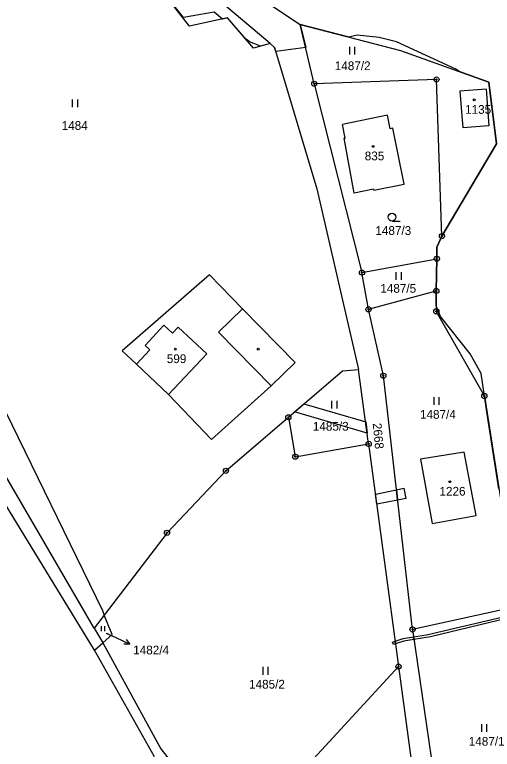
# Model space of a CAD drawing. Extents: x -439246 to -433691, y -1130252 to -1121148.
# Drawn here: x -437507.7 to -437415, y -1123200.9 to -1123058.3 of the extents above; entities that cross this region are included whole.
import ezdxf

# ---------------------------------------------------------------- set-up
doc = ezdxf.new("R2010")
doc.units = 0
for name, color, linetype in [('Vrstva 1', 7, 'Continuous'), ('Vrstva 16', 7, 'Continuous'), ('Vrstva 18', 7, 'Continuous'), ('Vrstva 19', 7, 'Continuous'), ('Vrstva 24', 7, 'Continuous'), ('Vrstva 25', 7, 'Continuous'), ('Vrstva 3', 7, 'Continuous'), ('Vrstva 30', 7, 'Continuous'), ('Vrstva 37', 7, 'Continuous'), ('Vrstva 4', 7, 'Continuous'), ('Vrstva 52', 7, 'Continuous')]:
    doc.layers.add(name, color=color, linetype=linetype)

msp = doc.modelspace()

# ---------------------------------------------------------------- linework, layer by layer
at = {"layer": 'Vrstva 1'}
for p, q in [((-437470.07, -1123048.35), (-437452.31, -1123060.18)), ((-437492.26, -1123177.38), (-437526.35, -1123118.9)), ((-437454.6, -1123136.43), (-437444.11, -1123127.44)), ((-437444.11, -1123127.44), (-437440.96, -1123127.18)), ((-437439.02, -1123141.59), (-437440.96, -1123127.18)), ((-437466.72, -1123146.81), (-437454.6, -1123136.43)), ((-437454.6, -1123136.43), (-437453.25, -1123144.09)), ((-437453.25, -1123144.09), (-437439.02, -1123141.59)), ((-437439.02, -1123141.59), (-437433.22, -1123184.81)), ((-437466.72, -1123146.81), (-437478.15, -1123158.85)), ((-437478.15, -1123158.85), (-437490.32, -1123174.84)), ((-437490.69, -1123173.94), (-437490.32, -1123174.84)), ((-437490.32, -1123174.84), (-437492.26, -1123177.38)), ((-437488.79, -1123178.6), (-437490.32, -1123174.84)), ((-437492.26, -1123177.38), (-437490.62, -1123180.19)), ((-437490.62, -1123180.19), (-437488.79, -1123178.6))]:
    msp.add_line(p, q, dxfattribs=at)
for points in [[(-437473.76, -1123060.48), (-437488.33, -1123041.85)], [(-437458.13, -1123063.9), (-437476.25, -1123048.57)], [(-437466.39, -1123058.92), (-437473.76, -1123060.48)], [(-437461.37, -1123064.78), (-437466.39, -1123058.92)], [(-437452.31, -1123060.18), (-437432.87, -1123065.24)], [(-437449.58, -1123071.68), (-437452.31, -1123060.18)], [(-437458.13, -1123063.9), (-437461.37, -1123064.78)], [(-437458.13, -1123063.9), (-437457.28, -1123064.63)], [(-437457.28, -1123064.63), (-437449.08, -1123092.06)], [(-437432.87, -1123065.24), (-437415.7, -1123071.36)], [(-437425.86, -1123070.86), (-437449.58, -1123071.68)], [(-437424.8, -1123101.27), (-437425.86, -1123070.86)], [(-437415.7, -1123071.36), (-437414.21, -1123083.38)], [(-437449.58, -1123071.68), (-437440.32, -1123108.35)], [(-437416.23, -1123072.75), (-437421.32, -1123073.15)], [(-437416.23, -1123072.75), (-437415.67, -1123079.83)], [(-437421.32, -1123073.15), (-437420.75, -1123080.23)], [(-437435.36, -1123077.8), (-437444.08, -1123079.58)], [(-437434.82, -1123080.44), (-437435.36, -1123077.8)], [(-437443.58, -1123082.23), (-437444.08, -1123079.58)], [(-437415.67, -1123079.83), (-437420.75, -1123080.23)], [(-437434.33, -1123080.34), (-437434.82, -1123080.44)], [(-437432.13, -1123091.17), (-437434.33, -1123080.34)], [(-437443.77, -1123082.27), (-437443.58, -1123082.23)], [(-437441.82, -1123092.94), (-437443.77, -1123082.27)], [(-437414.21, -1123083.38), (-437424.8, -1123101.27)], [(-437438.01, -1123092.37), (-437432.13, -1123091.17)], [(-437449.08, -1123092.06), (-437440.96, -1123127.18)], [(-437438.05, -1123092.17), (-437441.82, -1123092.94)], [(-437438.05, -1123092.17), (-437438.01, -1123092.37)], [(-437424.8, -1123101.27), (-437425.76, -1123103.38)], [(-437425.76, -1123103.38), (-437425.79, -1123105.67)], [(-437440.32, -1123108.35), (-437425.79, -1123105.67)], [(-437425.79, -1123105.67), (-437425.89, -1123111.9)], [(-437439.04, -1123115.47), (-437440.32, -1123108.35)], [(-437469.91, -1123108.8), (-437486.86, -1123123.54)], [(-437463.5, -1123115.37), (-437469.91, -1123108.8)], [(-437439.04, -1123115.47), (-437425.89, -1123111.9)], [(-437425.89, -1123111.9), (-437425.89, -1123115.87)], [(-437463.5, -1123115.37), (-437453.3, -1123125.8)], [(-437436.17, -1123128.38), (-437439.04, -1123115.47)], [(-437425.89, -1123115.87), (-437416.57, -1123132.3)], [(-437484.08, -1123126.15), (-437486.86, -1123123.54)], [(-437477.84, -1123132.01), (-437484.08, -1123126.15)], [(-437453.3, -1123125.8), (-437457.95, -1123130.35)], [(-437430.51, -1123177.62), (-437436.17, -1123128.38)], [(-437469.51, -1123140.77), (-437457.95, -1123130.35)], [(-437510.87, -1123132.67), (-437490.69, -1123173.94)], [(-437477.84, -1123132.01), (-437469.51, -1123140.77)], [(-437416.57, -1123132.3), (-437412.46, -1123158.43)], [(-437492.22, -1123181.61), (-437518.78, -1123138.24)], [(-437420.5, -1123143.2), (-437428.98, -1123144.56)], [(-437418.14, -1123155.49), (-437420.5, -1123143.2)], [(-437428.98, -1123144.56), (-437426.71, -1123157.08)], [(-437426.71, -1123157.08), (-437418.14, -1123155.49)], [(-437404.26, -1123171.87), (-437430.51, -1123177.62)], [(-437430.51, -1123177.62), (-437426.01, -1123208.66)], [(-437492.22, -1123181.61), (-437490.62, -1123180.19)], [(-437490.62, -1123180.19), (-437479.38, -1123200.82)], [(-437480.58, -1123202.32), (-437492.22, -1123181.61)], [(-437433.22, -1123184.81), (-437463.91, -1123218.14)], [(-437433.22, -1123184.81), (-437429.91, -1123209.23)], [(-437479.38, -1123200.82), (-437464.8, -1123219.33)]]:
    msp.add_lwpolyline(points, dxfattribs=at)
at = {"layer": 'Vrstva 16'}
msp.add_line((-437488.11, -1123179.19), (-437485.39, -1123180.45), dxfattribs=at)
for points in [[(-437489.97, -1123178.34), (-437488.11, -1123179.19)], [(-437486.08, -1123179.57), (-437485.39, -1123180.45), (-437486.5, -1123180.48)]]:
    msp.add_lwpolyline(points, dxfattribs=at)
at = {"layer": 'Vrstva 24'}
for centre, radius in [((-437449.58, -1123071.68), 0.5), ((-437425.86, -1123070.86), 0.5), ((-437425.86, -1123070.86), 0.1), ((-437449.58, -1123071.68), 0.1), ((-437424.8, -1123101.27), 0.5), ((-437424.8, -1123101.27), 0.1), ((-437425.79, -1123105.67), 0.5), ((-437425.79, -1123105.67), 0.1), ((-437440.32, -1123108.35), 0.5), ((-437440.32, -1123108.35), 0.1), ((-437425.89, -1123111.9), 0.5), ((-437425.89, -1123111.9), 0.1), ((-437439.04, -1123115.47), 0.5), ((-437439.04, -1123115.47), 0.1), ((-437425.89, -1123115.87), 0.5), ((-437425.89, -1123115.87), 0.1), ((-437436.17, -1123128.38), 0.5), ((-437436.17, -1123128.38), 0.1), ((-437416.57, -1123132.3), 0.5), ((-437416.57, -1123132.3), 0.1), ((-437454.6, -1123136.43), 0.5), ((-437454.6, -1123136.43), 0.1), ((-437439.02, -1123141.59), 0.5), ((-437439.02, -1123141.59), 0.1), ((-437453.25, -1123144.09), 0.5), ((-437453.25, -1123144.09), 0.1), ((-437466.72, -1123146.81), 0.5), ((-437466.72, -1123146.81), 0.1), ((-437478.15, -1123158.85), 0.5), ((-437478.15, -1123158.85), 0.1), ((-437430.51, -1123177.62), 0.5), ((-437430.51, -1123177.62), 0.1), ((-437433.22, -1123184.81), 0.5), ((-437433.22, -1123184.81), 0.1)]:
    msp.add_circle(centre, radius, dxfattribs=at)
at = {"layer": 'Vrstva 25'}
for p, q in [((-437442.68, -1123066.01), (-437442.68, -1123064.51)), ((-437441.68, -1123066.01), (-437441.68, -1123064.51)), ((-437496.46, -1123076.24), (-437496.46, -1123074.74)), ((-437495.46, -1123076.24), (-437495.46, -1123074.74)), ((-437434.49, -1123098.33), (-437432.89, -1123098.33)), ((-437433.66, -1123109.78), (-437433.66, -1123108.28)), ((-437432.66, -1123109.78), (-437432.66, -1123108.28)), ((-437426.32, -1123134.02), (-437426.32, -1123132.52)), ((-437425.32, -1123134.02), (-437425.32, -1123132.52)), ((-437446.16, -1123134.74), (-437446.16, -1123133.24)), ((-437445.16, -1123134.74), (-437445.16, -1123133.24)), ((-437490.88, -1123177.95), (-437490.88, -1123176.95)), ((-437490.21, -1123177.95), (-437490.21, -1123176.95)), ((-437459.51, -1123186.4), (-437459.51, -1123184.9)), ((-437458.51, -1123186.4), (-437458.51, -1123184.9)), ((-437417.09, -1123197.48), (-437417.09, -1123195.98)), ((-437416.09, -1123197.48), (-437416.09, -1123195.98))]:
    msp.add_line(p, q, dxfattribs=at)
for centre, radius in [((-437418.56, -1123074.82), 0.175), ((-437438.16, -1123083.85), 0.175), ((-437434.49, -1123097.58), 0.75), ((-437476.54, -1123123.21), 0.175), ((-437460.44, -1123123.21), 0.175), ((-437423.26, -1123148.94), 0.175)]:
    msp.add_circle(centre, radius, dxfattribs=at)
at = {"layer": 'Vrstva 3'}
for points in [[(-437416.23, -1123072.75), (-437421.32, -1123073.15)], [(-437416.23, -1123072.75), (-437415.67, -1123079.83)], [(-437421.32, -1123073.15), (-437420.75, -1123080.23)], [(-437435.36, -1123077.8), (-437444.08, -1123079.58)], [(-437434.82, -1123080.44), (-437435.36, -1123077.8)], [(-437443.58, -1123082.23), (-437444.08, -1123079.58)], [(-437415.67, -1123079.83), (-437420.75, -1123080.23)], [(-437434.33, -1123080.34), (-437434.82, -1123080.44)], [(-437432.13, -1123091.17), (-437434.33, -1123080.34)], [(-437443.77, -1123082.27), (-437443.58, -1123082.23)], [(-437441.82, -1123092.94), (-437443.77, -1123082.27)], [(-437438.01, -1123092.37), (-437432.13, -1123091.17)], [(-437438.05, -1123092.17), (-437441.82, -1123092.94)], [(-437438.05, -1123092.17), (-437438.01, -1123092.37)], [(-437482.41, -1123122.47), (-437478.75, -1123118.58)], [(-437478.75, -1123118.58), (-437477.1, -1123120.13)], [(-437477.1, -1123120.13), (-437475.98, -1123118.93)], [(-437470.44, -1123124.13), (-437475.98, -1123118.93)], [(-437481.46, -1123123.36), (-437482.41, -1123122.47)], [(-437484.08, -1123126.15), (-437481.46, -1123123.36)], [(-437470.44, -1123124.13), (-437477.84, -1123132.01)], [(-437477.84, -1123132.01), (-437484.08, -1123126.15)], [(-437420.5, -1123143.2), (-437428.98, -1123144.56)], [(-437418.14, -1123155.49), (-437420.5, -1123143.2)], [(-437428.98, -1123144.56), (-437426.71, -1123157.08)], [(-437426.71, -1123157.08), (-437418.14, -1123155.49)]]:
    msp.add_lwpolyline(points, dxfattribs=at)
at = {"layer": 'Vrstva 30'}
for points in [[(-437439.31, -1123139.5), (-437453.41, -1123135.4), (-437451.59, -1123133.85), (-437439.6, -1123137.34), (-437439.31, -1123139.5)], [(-437437.72, -1123151.34), (-437433.63, -1123150.51), (-437433.4, -1123152.5), (-437437.45, -1123153.32), (-437437.72, -1123151.34)], [(-437433.63, -1123150.51), (-437432.22, -1123150.22), (-437431.83, -1123152.18), (-437433.4, -1123152.5), (-437433.63, -1123150.51)], [(-437430.3, -1123179.07), (-437427.78, -1123178.65), (-437411.85, -1123174.91), (-437408.15, -1123177.52), (-437407.24, -1123178.98), (-437406.5, -1123179.92), (-437406.9, -1123180.23), (-437407.64, -1123179.27), (-437408.51, -1123177.87), (-437412.01, -1123175.42), (-437427, -1123179.04), (-437430.23, -1123179.57), (-437430.3, -1123179.07)], [(-437433.88, -1123179.9), (-437432.32, -1123179.4), (-437430.3, -1123179.07), (-437430.23, -1123179.57), (-437432.2, -1123179.89), (-437433.81, -1123180.41), (-437433.88, -1123179.9)], [(-437433.81, -1123180.41), (-437434.23, -1123180.55), (-437434.39, -1123180.07), (-437433.88, -1123179.9), (-437433.81, -1123180.41)]]:
    msp.add_lwpolyline(points, dxfattribs=at)
at = {"layer": 'Vrstva 37'}
for centre in [(-437418.56, -1123074.82), (-437438.16, -1123083.85), (-437476.54, -1123123.21), (-437423.26, -1123148.94)]:
    msp.add_circle(centre, 0.175, dxfattribs=at)
at = {"layer": 'Vrstva 4'}
for points in [[(-437468.15, -1123119.92), (-437463.5, -1123115.37)], [(-437482.41, -1123122.47), (-437478.75, -1123118.58)], [(-437478.75, -1123118.58), (-437477.1, -1123120.13)], [(-437477.1, -1123120.13), (-437475.98, -1123118.93)], [(-437470.44, -1123124.13), (-437475.98, -1123118.93)], [(-437457.95, -1123130.35), (-437468.15, -1123119.92)], [(-437481.46, -1123123.36), (-437482.41, -1123122.47)], [(-437484.08, -1123126.15), (-437481.46, -1123123.36)], [(-437470.44, -1123124.13), (-437477.84, -1123132.01)]]:
    msp.add_lwpolyline(points, dxfattribs=at)
at = {"layer": 'Vrstva 52'}
msp.add_lwpolyline([(-437413.73, -1123150.32), (-437415.95, -1123136.2), (-437417.17, -1123127.94), (-437419.3, -1123124.1), (-437425.06, -1123116.85), (-437425.89, -1123114.78), (-437425.89, -1123111.9), (-437425.79, -1123105.67), (-437425.76, -1123103.38), (-437424.8, -1123101.27), (-437414.21, -1123083.38), (-437415.7, -1123071.36), (-437421.43, -1123069.32), (-437422.08, -1123068.87), (-437433.59, -1123063.54), (-437434.91, -1123063.21), (-437437, -1123062.68), (-437441.27, -1123062.26), (-437442.83, -1123062.65), (-437452.31, -1123060.18), (-437451.24, -1123064.68), (-437457.05, -1123065.4), (-437457.28, -1123064.63), (-437458.13, -1123063.9), (-437460.02, -1123064.41), (-437461.28, -1123063.9), (-437462.17, -1123063.54), (-437462.56, -1123063.21), (-437463.13, -1123062.72), (-437466.39, -1123058.92), (-437467.39, -1123059.13), (-437468.99, -1123057.78), (-437474.96, -1123058.85), (-437484.57, -1123046.66)], dxfattribs=at)

# ---------------------------------------------------------------- texts
at = {"layer": 'Vrstva 16'}
msp.add_text('2668', height=1.7, rotation=275.4842, dxfattribs=at).set_placement((-437438.24, -1123137.62))
msp.add_text('1482/4', height=1.7, dxfattribs=at).set_placement((-437484.71, -1123182.46))
at = {"layer": 'Vrstva 18'}
for s, height, p in [('1487/2', 1.7, (-437445.6, -1123069.05)), ('1484', 1.7, (-437498.59, -1123080.64)), ('1487/3', 1.7, (-437437.72, -1123101.03)), ('1487/5', 1.7, (-437436.76, -1123112.26)), ('1487/4', 1.7, (-437429.06, -1123136.72)), ('1485/3', 1.7, (-437449.85, -1123139.03)), ('1482/4', 0.1, (-437489.97, -1123178.34)), ('1485/2', 1.7, (-437462.23, -1123189.1)), ('1487/1', 1.7, (-437419.6, -1123200.18))]:
    msp.add_text(s, height=height, dxfattribs=at).set_placement(p)
at = {"layer": 'Vrstva 19'}
for s, p in [('1135', (-437420.31, -1123077.52)), ('835', (-437439.78, -1123086.55)), ('599', (-437478.19, -1123125.91)), ('1226', (-437425.28, -1123151.64))]:
    msp.add_text(s, height=1.7, dxfattribs=at).set_placement(p)

doc.saveas('drawing.dxf')
